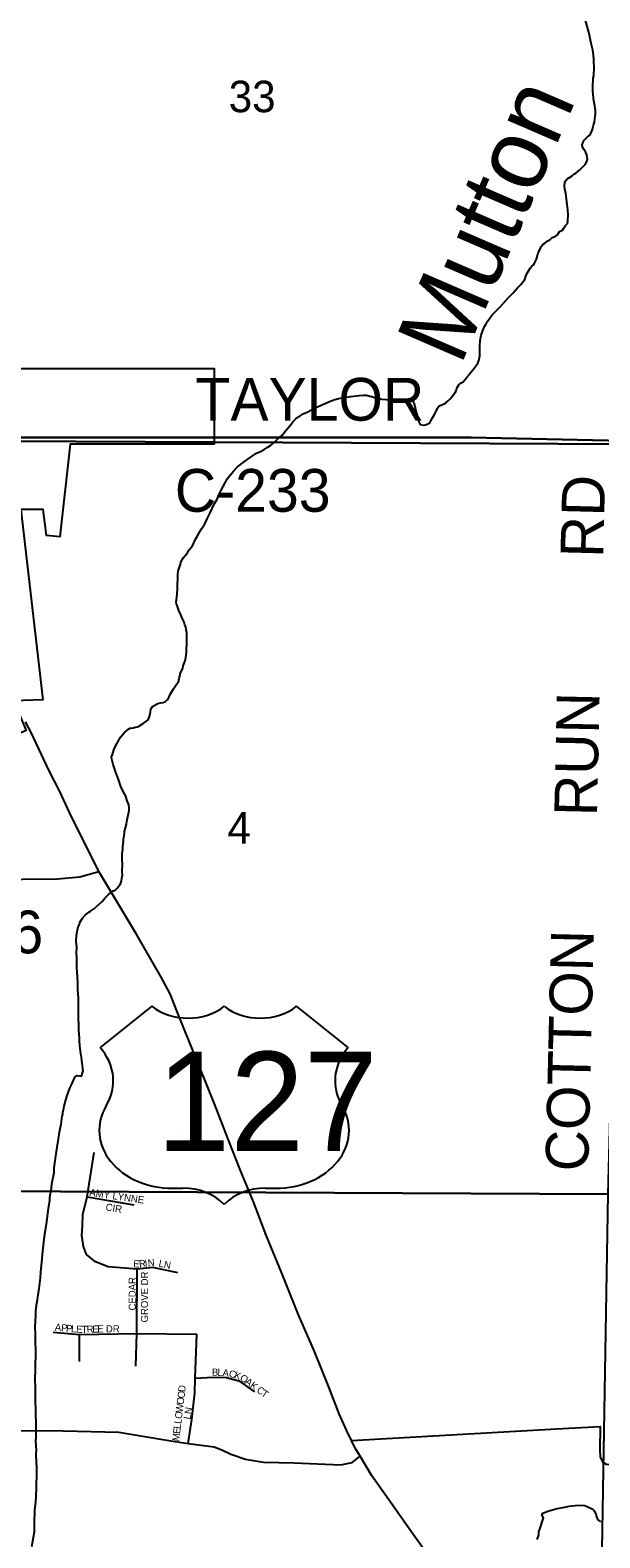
# Model space of a CAD drawing. Extents: x 1310247 to 1552180, y 377264 to 706493.
# Drawn here: x 1390337 to 1394334, y 537725 to 548302 of the extents above; entities that cross this region are included whole.
import ezdxf

# ---------------------------------------------------------------- set-up
doc = ezdxf.new("R2010")
doc.units = 0
for name, color, linetype in [('GM_X_City_Street', 7, 'Continuous'), ('GM_X_Corporation', 7, 'Continuous'), ('GM_X_County_Road', 7, 'Continuous'), ('GM_X_County_Road_Text', 7, 'Continuous'), ('GM_X_Minor_River', 7, 'Continuous'), ('GM_X_Minor_River_Text', 7, 'Continuous'), ('GM_X_Section', 7, 'Continuous'), ('GM_X_Section_Text', 7, 'Continuous'), ('GM_X_Township', 7, 'Continuous'), ('GM_X_Township_Road', 7, 'Continuous'), ('GM_X_Township_Road_Text', 7, 'Continuous'), ('GM_X_Township_Subdivision', 7, 'Continuous'), ('GM_X_Township_Subdivision_Text', 7, 'Continuous'), ('GM_X_US_Location', 7, 'Continuous'), ('GM_X_US_Route', 7, 'Continuous'), ('GM_X_US_Shield', 7, 'Continuous')]:
    doc.layers.add(name, color=color, linetype=linetype)

msp = doc.modelspace()

# ---------------------------------------------------------------- linework, layer by layer
at = {"layer": 'GM_X_City_Street'}
msp.add_lwpolyline([(1387608, 545474), (1387659, 545474), (1388307, 545459), (1388720, 545452), (1388912, 545443), (1389175, 545443), (1389302, 545443), (1391348, 545443)], dxfattribs=at)
at = {"layer": 'GM_X_Corporation'}
msp.add_lwpolyline([(1389180, 547410), (1389201, 548239), (1389631, 548239), (1389631, 547049), (1389571, 547049), (1389569, 545928), (1391627, 545928), (1391627, 545398), (1390617, 545398), (1390546, 544746), (1390451, 544756), (1390427, 544938), (1390272, 544938), (1390425, 543604), (1390220, 543596), (1390308, 543388), (1390124, 543310), (1390006, 543589), (1389162, 543557), (1389163, 543230), (1386924, 546506), (1387356, 546534), (1387369, 547449)], close=True, dxfattribs=at)
at = {"layer": 'GM_X_County_Road'}
for points in [[(1391348, 545443), (1391369, 545443), (1391663, 545443)], [(1391663, 545443), (1392634, 545443), (1393432, 545443), (1394496, 545420), (1396333, 545419), (1397285, 545408), (1398475, 545401), (1400060, 545404)], [(1392592, 538407), (1394030, 538489), (1394337, 538507), (1394335, 538340), (1394336, 538293), (1394352, 538257), (1394378, 538241), (1394418, 538239), (1395049, 538232)]]:
    msp.add_lwpolyline(points, dxfattribs=at)
at = {"layer": 'GM_X_Minor_River'}
for points in [[(1394292, 548098), (1394290, 548128), (1394285, 548162), (1394276, 548198), (1394267, 548242), (1394256, 548288), (1394234, 548369)], [(1393398, 545862), (1393419, 545890), (1393446, 545921), (1393466, 545949), (1393479, 545966), (1393487, 545992), (1393492, 546018), (1393491, 546050), (1393492, 546086), (1393495, 546124), (1393502, 546162), (1393514, 546195), (1393525, 546223), (1393536, 546241), (1393544, 546255), (1393556, 546272), (1393567, 546288), (1393581, 546308), (1393606, 546333), (1393637, 546362), (1393694, 546425), (1393727, 546460), (1393756, 546493), (1393779, 546517), (1393797, 546538), (1393808, 546552), (1393814, 546576), (1393823, 546596), (1393846, 546633), (1393858, 546645), (1393868, 546656), (1393876, 546668), (1393883, 546680), (1393889, 546694), (1393896, 546720), (1393902, 546739), (1393917, 546769), (1393923, 546783), (1393936, 546801), (1393948, 546808), (1393968, 546824), (1393985, 546833), (1393999, 546847), (1394021, 546854), (1394036, 546866), (1394052, 546888), (1394072, 546899), (1394079, 546911), (1394093, 546931), (1394106, 546946), (1394110, 546962), (1394111, 547008), (1394110, 547040), (1394105, 547078), (1394100, 547118), (1394095, 547155), (1394089, 547187), (1394086, 547209), (1394088, 547231), (1394093, 547245), (1394107, 547260), (1394121, 547268), (1394140, 547279), (1394152, 547291), (1394166, 547299), (1394193, 547322), (1394232, 547359), (1394242, 547381), (1394247, 547395), (1394245, 547415), (1394241, 547431), (1394234, 547449), (1394224, 547463), (1394213, 547480), (1394209, 547496), (1394217, 547515), (1394224, 547529), (1394248, 547553), (1394263, 547564), (1394275, 547586), (1394282, 547608), (1394290, 547634), (1394297, 547657), (1394300, 547677), (1394302, 547695), (1394304, 547715), (1394303, 547741), (1394300, 547771), (1394293, 547806), (1394286, 547874), (1394285, 547904), (1394285, 547926), (1394288, 547944), (1394288, 547964), (1394291, 547982), (1394291, 548002), (1394294, 548020), (1394294, 548034), (1394294, 548048), (1394293, 548072), (1394292, 548098)], [(1391363, 544304), (1391368, 544346), (1391371, 544384), (1391373, 544482), (1391375, 544506), (1391391, 544555), (1391393, 544569), (1391412, 544601), (1391441, 544634), (1391451, 544654), (1391476, 544683), (1391497, 544730), (1391512, 544754), (1391539, 544803), (1391562, 544839), (1391579, 544874), (1391598, 544910), (1391631, 544981), (1391648, 545011), (1391661, 545042), (1391676, 545074), (1391690, 545100), (1391705, 545127), (1391720, 545153), (1391738, 545178), (1391763, 545208), (1391786, 545233), (1391812, 545254), (1391839, 545274), (1391865, 545291), (1391926, 545334), (1391957, 545349), (1391979, 545360), (1392000, 545374), (1392022, 545389), (1392046, 545407), (1392073, 545432), (1392106, 545461), (1392131, 545492), (1392158, 545526), (1392182, 545557), (1392201, 545575), (1392215, 545586), (1392231, 545596), (1392252, 545609), (1392284, 545624), (1392337, 545651), (1392390, 545676), (1392436, 545697), (1392475, 545710), (1392501, 545717), (1392515, 545721), (1392535, 545724), (1392555, 545726), (1392587, 545731), (1392646, 545739), (1392674, 545741), (1392696, 545740), (1392720, 545735), (1392734, 545731), (1392752, 545725), (1392777, 545720), (1392805, 545713), (1392835, 545711), (1392863, 545708), (1392885, 545709), (1392897, 545711), (1392956, 545709), (1392974, 545711), (1392992, 545711), (1393006, 545706), (1393021, 545698), (1393031, 545682), (1393038, 545651), (1393048, 545615), (1393057, 545581), (1393064, 545555), (1393074, 545536), (1393094, 545530), (1393110, 545534), (1393126, 545539), (1393140, 545547), (1393148, 545561), (1393161, 545582), (1393176, 545610), (1393188, 545634), (1393195, 545649), (1393205, 545663), (1393250, 545684), (1393270, 545702), (1393282, 545713), (1393297, 545731), (1393309, 545747), (1393320, 545760), (1393326, 545772), (1393330, 545790), (1393337, 545802), (1393345, 545814), (1393361, 545827), (1393375, 545835), (1393398, 545862)], [(1390665, 541967), (1390674, 542011), (1390683, 542027), (1390685, 542041), (1390693, 542053), (1390704, 542072), (1390722, 542092), (1390749, 542113), (1390761, 542121), (1390788, 542140), (1390800, 542152), (1390845, 542191), (1390861, 542212), (1390886, 542238), (1390919, 542263), (1390933, 542269), (1390947, 542282), (1390962, 542300), (1390970, 542314), (1390977, 542334), (1390981, 542353), (1390984, 542375), (1390982, 542395), (1390984, 542455), (1390982, 542477), (1390983, 542501), (1390983, 542527), (1390986, 542553), (1390988, 542575), (1390991, 542609), (1390992, 542623), (1390999, 542665), (1390999, 542681), (1391012, 542731), (1391015, 542751), (1391019, 542773), (1391031, 542828), (1391031, 542844), (1391030, 542868), (1391018, 542895), (1391009, 542929), (1390990, 542961), (1390974, 542996), (1390956, 543044), (1390935, 543101), (1390918, 543151), (1390909, 543187), (1390907, 543203), (1390914, 543221), (1390918, 543237), (1390925, 543259), (1390946, 543300), (1390971, 543342), (1390996, 543373), (1391014, 543389), (1391026, 543398), (1391038, 543404), (1391059, 543408), (1391073, 543411), (1391089, 543415), (1391105, 543422), (1391129, 543438), (1391152, 543453), (1391164, 543463), (1391175, 543487), (1391179, 543502), (1391184, 543538), (1391196, 543558), (1391233, 543577), (1391251, 543583), (1391271, 543586), (1391287, 543592), (1391300, 543605), (1391310, 543619), (1391321, 543645), (1391342, 543680), (1391365, 543716), (1391377, 543731), (1391383, 543753), (1391386, 543769), (1391390, 543785), (1391407, 543825), (1391410, 543843), (1391425, 543878), (1391429, 543900), (1391434, 543936), (1391434, 543954), (1391437, 543998), (1391436, 544040), (1391435, 544074), (1391432, 544096), (1391428, 544114), (1391423, 544130), (1391417, 544148), (1391406, 544173), (1391394, 544201), (1391381, 544231), (1391370, 544258), (1391364, 544278), (1391362, 544292), (1391363, 544304)], [(1390348, 537663), (1390368, 537768), (1390368, 537827), (1390370, 537918), (1390377, 537978), (1390378, 538008), (1390382, 538080), (1390384, 538184), (1390383, 538224), (1390382, 538248), (1390379, 538316), (1390380, 538340), (1390377, 538404), (1390378, 538428), (1390378, 538498), (1390378, 538526), (1390376, 538596), (1390377, 538622), (1390374, 538686), (1390373, 538715), (1390373, 538793), (1390371, 538821), (1390376, 539022), (1390374, 539121), (1390373, 539161), (1390372, 539203), (1390376, 539285), (1390377, 539317), (1390384, 539370), (1390387, 539394), (1390390, 539414), (1390399, 539474), (1390404, 539512), (1390409, 539548), (1390412, 539592), (1390417, 539636), (1390422, 539685), (1390425, 539735), (1390430, 539779), (1390435, 539817), (1390440, 539857), (1390450, 539911), (1390454, 539941), (1390455, 539963), (1390464, 540016), (1390465, 540038), (1390474, 540092), (1390474, 540114), (1390486, 540178), (1390489, 540208), (1390505, 540287), (1390505, 540317), (1390510, 540353), (1390522, 540435), (1390527, 540465), (1390536, 540523), (1390541, 540554), (1390546, 540584), (1390555, 540626), (1390562, 540682), (1390565, 540696), (1390567, 540708), (1390572, 540740), (1390576, 540754), (1390587, 540795), (1390594, 540821), (1390615, 540879), (1390626, 540902), (1390645, 540944), (1390653, 540958), (1390667, 540969), (1390685, 540965), (1390697, 540963), (1390708, 541000), (1390705, 541038), (1390700, 541071), (1390698, 541099), (1390693, 541119), (1390688, 541159), (1390686, 541173), (1390683, 541213), (1390684, 541229), (1390679, 541283), (1390679, 541309), (1390675, 541383), (1390676, 541413), (1390676, 541485), (1390676, 541511), (1390672, 541571), (1390672, 541595), (1390671, 541623), (1390667, 541693), (1390663, 541725), (1390663, 541796), (1390662, 541826), (1390663, 541870), (1390661, 541890), (1390660, 541904), (1390660, 541920), (1390661, 541942), (1390665, 541967)], [(1393894, 537713), (1393905, 537745), (1393907, 537767), (1393916, 537793), (1393935, 537850), (1393938, 537866), (1393928, 537886), (1393933, 537898), (1393975, 537915), (1394035, 537930), (1394088, 537940), (1394120, 537946), (1394142, 537949), (1394160, 537951), (1394212, 537955), (1394228, 537951), (1394284, 537927), (1394296, 537913), (1394309, 537885), (1394311, 537873), (1394316, 537861), (1394324, 537848), (1394338, 537836)]]:
    msp.add_lwpolyline(points, dxfattribs=at)
at = {"layer": 'GM_X_Section'}
for points in [[(1389279, 550788), (1394613, 550744), (1394526, 545397), (1389206, 545423)], [(1394526, 545397), (1394390, 540136), (1389106, 540161), (1389206, 545423)], [(1389106, 540161), (1394390, 540136), (1394300, 534734), (1389042, 534828)]]:
    msp.add_lwpolyline(points, close=True, dxfattribs=at)
at = {"layer": 'GM_X_Township'}
for points in [[(1382293, 545491), (1382792, 545496), (1383326, 545490), (1383849, 545483), (1385973, 545473), (1386749, 545475), (1387137, 545475), (1387466, 545474), (1387552, 545473), (1387659, 545474), (1388307, 545459), (1388720, 545452), (1388912, 545443), (1389175, 545443), (1389302, 545443), (1391369, 545443), (1392634, 545443), (1393432, 545443), (1394496, 545420), (1396333, 545419), (1397285, 545408), (1398475, 545401), (1400060, 545404), (1404169, 545444)], [(1404169, 545444), (1400060, 545404), (1398475, 545401), (1397285, 545408), (1396333, 545419), (1394496, 545420), (1393432, 545443), (1392634, 545443), (1391369, 545443), (1389302, 545443), (1389175, 545443), (1388912, 545443), (1388720, 545452), (1388307, 545459), (1387659, 545474), (1387552, 545473), (1387466, 545474), (1387137, 545475), (1386749, 545475), (1385973, 545473), (1383849, 545483), (1383326, 545490), (1382792, 545496), (1382293, 545491)]]:
    msp.add_lwpolyline(points, dxfattribs=at)
at = {"layer": 'GM_X_Township_Road'}
for points in [[(1389764, 542348), (1389802, 542347), (1390035, 542344), (1390528, 542347), (1390686, 542361), (1390819, 542400)], [(1389118, 538623), (1389148, 538582), (1389203, 538536), (1389262, 538496), (1389429, 538479), (1389996, 538477), (1390568, 538475), (1390960, 538467), (1391323, 538406), (1391445, 538387), (1391627, 538363), (1391681, 538342), (1391745, 538311), (1391847, 538277), (1391975, 538256), (1392189, 538252), (1392516, 538238), (1392597, 538253), (1392653, 538297)]]:
    msp.add_lwpolyline(points, dxfattribs=at)
at = {"layer": 'GM_X_Township_Subdivision'}
for points in [[(1391373, 539585), (1391198, 539622), (1391088, 539610), (1390885, 539626), (1390795, 539660), (1390732, 539713), (1390710, 539768), (1390700, 539845), (1390703, 539914), (1390706, 539992), (1390736, 540118), (1390785, 540427)], [(1390736, 540118), (1391063, 540062)], [(1391085, 539159), (1391088, 539610)], [(1390499, 539168), (1390683, 539152), (1391085, 539159), (1391506, 539154)], [(1390683, 538963), (1390683, 539152)], [(1391078, 538928), (1391085, 539159)], [(1391445, 538387), (1391472, 538555), (1391491, 538743), (1391494, 538844), (1391505, 539091), (1391506, 539154)], [(1391494, 538844), (1391620, 538852), (1391715, 538849), (1391802, 538827), (1391910, 538748)]]:
    msp.add_lwpolyline(points, dxfattribs=at)
at = {"layer": 'GM_X_US_Route'}
for points in [[(1392592, 538407), (1392557, 538479), (1392505, 538595), (1392435, 538777), (1392331, 539032), (1392220, 539289), (1392103, 539582), (1391993, 539847), (1391904, 540082), (1391813, 540302), (1391725, 540521), (1391629, 540769), (1391527, 541024), (1391424, 541277), (1391360, 541433), (1391318, 541540), (1391256, 541659), (1391084, 541956), (1390819, 542400), (1390755, 542527), (1390628, 542779), (1390544, 542960), (1390471, 543106), (1390379, 543300), (1390346, 543370), (1390304, 543449)], [(1393112, 537624), (1392987, 537801), (1392865, 537976), (1392735, 538159), (1392653, 538297), (1392617, 538354), (1392592, 538407)]]:
    msp.add_lwpolyline(points, dxfattribs=at)
at = {"layer": 'GM_X_US_Shield'}
for p, q in [((1391191, 541454), (1390828, 541164)), ((1392568, 541164), (1392206, 541454)), ((1391336, 540178), (1391408, 540178)), ((1391988, 540178), (1392061, 540178))]:
    msp.add_line(p, q, dxfattribs=at)
for centre, major_axis, start_param, end_param in [((1391445, 541661), (-363, 0), 0.795399, 2.346194), ((1391952, 541661), (-363, 0), 0.795399, 2.346194), ((1390412, 540931), (508, 0), 5.838949, 6.894067), ((1392984, 540931), (-508, 0), 5.672304, 6.727422), ((1391330, 540584), (508, 0), 2.702327, 4.723529), ((1392066, 540584), (-508, 0), 1.559657, 3.580859), ((1391408, 539888), (-363, 0), 3.785094, 4.712389), ((1391988, 539888), (-363, 0), 4.712389, 5.639684)]:
    msp.add_ellipse(centre, major_axis=major_axis, ratio=0.8, start_param=start_param, end_param=end_param, dxfattribs=at)

# ---------------------------------------------------------------- texts
at = {"layer": 'GM_X_County_Road_Text'}
for s, p in [('TAYLOR', (1391497, 545562)), ('C-233', (1391352, 544923))]:
    msp.add_text(s, height=300, rotation=0, dxfattribs=at).set_placement(p)
at = {"layer": 'GM_X_Minor_River_Text'}
msp.add_text('Mutton', height=499.9, rotation=66.5808, dxfattribs=at).set_placement((1393356, 545939))
at = {"layer": 'GM_X_Section_Text'}
for s, p in [('33', (1391730, 547726)), ('4', (1391721, 542595))]:
    msp.add_text(s, height=221, rotation=0, dxfattribs=at).set_placement(p)
at = {"layer": 'GM_X_Township_Road_Text'}
for s, rotation, p in [('RD', 88.525, (1394357, 544598)), ('RUN', 88.7681, (1394314, 542785)), ('6', 0.6264, (1390206, 541824)), ('COTTON', 88.6442, (1394252, 540293))]:
    msp.add_text(s, height=300, rotation=rotation, dxfattribs=at).set_placement(p)
at = {"layer": 'GM_X_Township_Subdivision_Text'}
for s, rotation, p in [('AMY LYNNE', 351.6737, (1390750, 540125)), ('CIR', 350.139, (1390863, 540023)), ('E', 356.7194, (1391059, 539623)), ('R', 6.09, (1391103, 539622)), ('I', 6.4192, (1391143, 539626)), ('N', 4.9461, (1391164, 539628)), ('LN', 348.1171, (1391235, 539628)), ('CEDAR', 90, (1391078, 539320)), ('GROVE DR', 90, (1391164, 539236)), ('A', 354.5939, (1390508, 539179)), ('P', 354.583, (1390552, 539175)), ('P', 354.5979, (1390587, 539171)), ('L', 354.583, (1390622, 539168)), ('E', 356.2906, (1390658, 539165)), ('T', 0.6484, (1390698, 539162)), ('R', 1.5494, (1390734, 539163)), ('E', 1.5574, (1390773, 539164)), ('E', 1.5301, (1390808, 539165)), ('DR', 0, (1390868, 539166)), ('B', 357.9841, (1391611, 538863)), ('L', 357.1847, (1391650, 538861)), ('A', 353.7805, (1391685, 538860)), ('C', 346.3937, (1391727, 538855)), ('D', 84.1183, (1391424, 538746)), ('K', 341.4959, (1391764, 538846)), ('O', 327.383, (1391803, 538834)), ('A', 323.9694, (1391839, 538810)), ('K', 323.9694, (1391875, 538784)), ('O', 83.0114, (1391413, 538657)), ('O', 83.0114, (1391419, 538701)), ('C', 323.9684, (1391921, 538751)), ('T', 323.9769, (1391953, 538727)), ('O', 83.0105, (1391401, 538557)), ('W', 83.0076, (1391406, 538601)), ('LN', 81.0271, (1391462, 538553)), ('E', 83.0037, (1391388, 538452)), ('L', 83.0194, (1391392, 538487)), ('L', 83.0173, (1391397, 538522)), ('M', 83.0151, (1391382, 538400))]:
    msp.add_text(s, height=50, rotation=rotation, dxfattribs=at).set_placement(p)
at = {"layer": 'GM_X_US_Location'}
for s in ['0', '/']:
    msp.add_text(s, height=1, dxfattribs=at).set_placement((1391699, 540787))
msp.add_text('127', height=1, rotation=0, dxfattribs=at).set_placement((1391391, 540580))
at = {"layer": 'GM_X_US_Shield'}
msp.add_text('127', height=696.1, dxfattribs=at).set_placement((1391223, 540439))

doc.saveas('drawing.dxf')
